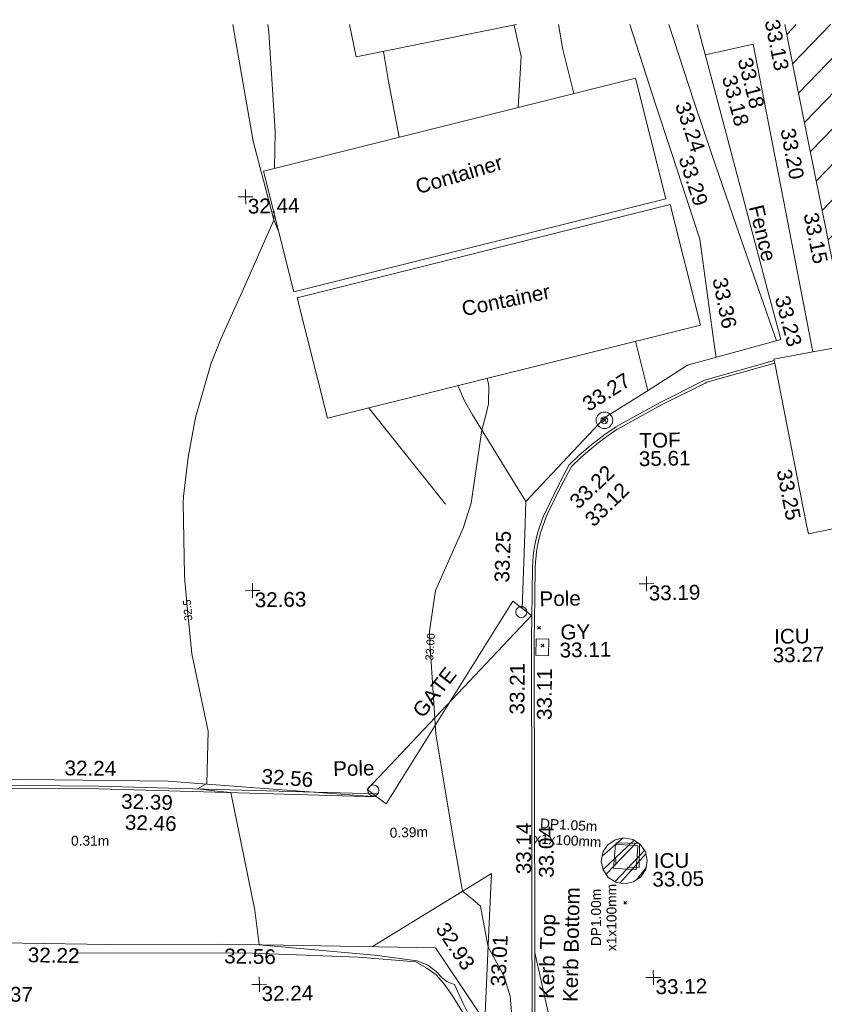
# Model space of a CAD drawing. Header units: millimetres. Extents: x -287732 to 520720, y -88450 to 287754.
# Tile 319 of 383: x 167488 to 187907, y 257139 to 282142. Entities that reach past the tile are written whole.
import ezdxf

# ---------------------------------------------------------------- set-up
doc = ezdxf.new("R2010")
doc.units = ezdxf.units.MM
for name, pattern in [('IMPORT-HIDDEN2 _3_', [4762.5, 3175, -1587.5]), ('IMPORT-UG_ELEC_LV_QLB2 _2_', [2700, 1500, -300.0000000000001, 0, -250, 150, -300.0000000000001, 0, -200]), ('IMPORT-UG_ELEC_STREET LIGHTING_QLB2 _2_', [2700, 1500, -300.0000000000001, 0, -250, 150, -300.0000000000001, 0, -200]), ('IMPORT-UG_UNIDENTIFIED_QLA _2_', [2350, 1500, -300.0000000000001, 0, -50, 150, -300.0000000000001, 0, -50])]:
    doc.linetypes.add(name, pattern=pattern)
for name, color, linetype, lineweight, true_color in [('00__TOPO__TOP_OF_FENCE_SYMBOL', 7, 'Continuous', 9, 0x666666), ('00_TOPO_FURN_POLE', 7, 'Continuous', 9, 0x666666), ('00_UAV_BUILDING_CANOPY', 7, 'Continuous', 9, 0xff7fff), ('00_UAV_BUILDING_HATCH', 7, 'Continuous', 9, 0x999999), ('00_UAV_BUILDING_OUTLINE', 5, 'Continuous', 9, 0x0000ff), ('00_UAV_CONCRETE', 9, 'Continuous', 9, 0x808080), ('00_UAV_FENCE', 7, 'Continuous', 9, 0x264c2f), ('00_UAV_FOOTPATH', 7, 'Continuous', 9, 0xa50000), ('00_UAV_FORM_LINES', 7, 'Continuous', 9, 0x666666), ('00_UAV_FURN_POLE', 7, 'Continuous', 9, 0x666666), ('00_UAV_GATE', 7, 'Continuous', 9, 0xa50000), ('00_UAV_KERB_BOTTOM', 1, 'Continuous', 9, 0xff0000), ('00_UAV_KERB_TOP', 7, 'Continuous', 9, 0xa500a5), ('00_UAV_LEVEL_SPOT', 7, 'Continuous', 9, 0x666666), ('00_UAV_SERV_GULLY', 7, 'Continuous', 9, 0x5252a5), ('00_UAV_SERV_IC', 5, 'Continuous', 9, 0x0000ff), ('00_UAV_TOP_OF_FENCE', 6, 'Continuous', 9, 0xff00ff), ('01_DTM_CONTOUR_MJR', 7, 'Continuous', 9, 0x7f3f00), ('01_DTM_CONTOUR_MJR_LABELS', 7, 'Continuous', 9, 0x7f3f00), ('01_DTM_CONTOUR_MNR', 7, 'Continuous', 9, 0xa5a552), ('01_DTM_CONTOUR_MNR_LABELS', 7, 'Continuous', 9, 0xa5a552), ('12333-PUM-2D-U-0001-C01 - Rev2_REVIT IMPORT_dwg', 7, 'Continuous', 9, 0x767676), ('PUM-CHAMBER EXTENTS', 6, 'IMPORT-HIDDEN2 _3_', 9, 0xff00ff), ('PUM-ELECTRIC-LV-QLB2', 1, 'IMPORT-UG_ELEC_LV_QLB2 _2_', 9, 0xff0000), ('PUM-UNIDENTIFIED UTILITIES-QLA', 7, 'IMPORT-UG_UNIDENTIFIED_QLA _2_', 9, 0x52a500)]:
    doc.layers.add(name, color=color, linetype=linetype, lineweight=lineweight, true_color=true_color)
for name, color, linetype, lineweight in [('00_UAV_CONTAINER', 7, 'Continuous', 9), ('00_UAV_ROAD_EDGE', 7, 'Continuous', 9), ('00_UAV_SURFACE', 7, 'Continuous', 9), ('GEN-TEXT', 7, 'Continuous', 9)]:
    doc.layers.add(name, color=color, linetype=linetype, lineweight=lineweight)
doc.styles.add('Arial_1', font='arial.ttf', dxfattribs={"height": 250})
doc.styles.add('Swis721 Lt BT_1', font='swissl.ttf', dxfattribs={"height": 200})
doc.styles.add('Swis721 Lt BT_2', font='swissl.ttf', dxfattribs={"height": 375})

# ---------------------------------------------------------------- blocks, each defined once
blk = doc.blocks.new('12333-PUM-2D-U-0001-C01 - Rev2_REVIT IMPORT_dwg_POLE_2-2077241-Site Location Plan Proposed')
at = {"layer": '00_TOPO_FURN_POLE', "color": 254, "true_color": 0xcccccc}
blk.add_circle((0, 0), 375.0000000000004, dxfattribs=at)
blk = doc.blocks.new('12333-PUM-2D-U-0001-C01 - Rev2_REVIT IMPORT_dwg__U66-2077596-Site Location Plan Proposed')
at = {"layer": '00_UAV_GATE', "color": 9, "true_color": 0xe1aaaa, "flags": 128}
blk.add_lwpolyline([(-234.3096918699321, 187.3471865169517), (234.3096918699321, -187.3471865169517), (-4008.378191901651, -4532.770813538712), (-3539.758808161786, -4907.465186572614)], close=True, dxfattribs=at)
blk = doc.blocks.new('12333-PUM-2D-U-0001-C01 - Rev2_REVIT IMPORT_dwg_MSL_Node_LineworkTOF-2077248-Site Location Plan Proposed')
at = {"layer": '00__TOPO__TOP_OF_FENCE_SYMBOL', "color": 254, "true_color": 0xcccccc, "flags": 128}
for points in [[(165.3591892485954, 165.3591892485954), (0, 0), (-165.3591892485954, 165.3591892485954)], [(165.3591892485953, -165.3591892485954), (0, 0), (-165.3591892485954, -165.3591892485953)]]:
    blk.add_lwpolyline(points, dxfattribs=at)
at = {"layer": '00__TOPO__TOP_OF_FENCE_SYMBOL', "color": 254, "true_color": 0xcccccc}
for radius in [562.5594001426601, 233.853208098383]:
    blk.add_circle((0, 0), radius, dxfattribs=at)
blk = doc.blocks.new('12333-PUM-2D-U-0001-C01 - Rev2_REVIT IMPORT_dwg_UAV-2077255-Site Location Plan Proposed')
at = {"layer": '00_UAV_LEVEL_SPOT', "color": 254, "true_color": 0xcccccc, "flags": 128}
for points in [[(0, -500.0000000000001), (0, 0), (-500.0000000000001, 0)], [(500.0000000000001, 0), (0, 0), (0, 500.0000000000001)]]:
    blk.add_lwpolyline(points, dxfattribs=at)
blk = doc.blocks.new('12333-PUM-2D-U-0001-C01 - Rev2_REVIT IMPORT_dwg_MGS62954_T2_Galway_ITM_3d_Rev1-2077680-Site Location Plan Proposed')
at = {"layer": '00_UAV_BUILDING_HATCH', "true_color": 0xcccccc}
h = blk.add_hatch(dxfattribs=at)
h.set_pattern_fill('FP_1', color=254, style=0, pattern_type=2)
h.set_pattern_definition([(45, (0, 0), (-441.9417382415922, 441.9417382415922), [])])
h.paths.add_polyline_path([(534098320.3660001, 725809196.0300002), (534109293.0208343, 725811204.3175414), (534105132.7023469, 725833934.9962046), (534093756.1323087, 725834133.5749733), (534098113.1930305, 725810327.9582919)])
at = {"layer": '00_UAV_BUILDING_OUTLINE', "color": 254, "true_color": 0xcccccc, "flags": 128}
blk.add_lwpolyline([(534105132.7023472, 725833934.9962046), (534105728.5088915, 725830679.6956438), (534106628.6715772, 725825761.4883443), (534107528.8342627, 725820843.2810451), (534108428.9969486, 725815925.0737461), (534109293.0208345, 725811204.3175414), (534109095.573858, 725811168.1794958), (534104177.4691403, 725810268.0355853), (534099259.3644226, 725809367.8916746), (534098320.3660002, 725809196.0300003), (534097592.0625103, 725813175.2524203), (534096691.8923303, 725818093.5006659), (534095791.7221505, 725823011.7489114), (534094891.5519704, 725827929.9971569), (534093991.3817905, 725832848.2454025), (534093756.1323088, 725834133.5749733)], dxfattribs=at)
at = {"layer": '00_UAV_CONCRETE', "color": 254, "true_color": 0xcccccc, "flags": 128}
blk.add_lwpolyline([(534093356.8175, 725825542.2340001), (534093330.8174999, 725825642.2340001), (534094325.6590919, 725825810.3014888), (534093654.8296131, 725829639.1117693), (534093449.8174999, 725830809.2340002), (534092944.8175, 725833652.2340001), (534092039.3445689, 725833465.8813102), (534091726.5187291, 725833401.4995549)], dxfattribs=at)
at = {"layer": '00_UAV_CONTAINER', "color": 254, "true_color": 0xcccccc, "flags": 128}
blk.add_lwpolyline([(534086949.0195906, 725834252.3935678), (534082864.8175001, 725833502.2340002), (534082713.4537286, 725834326.3256449)], dxfattribs=at)
for points in [[(534081178.8174999, 725827565.2340001), (534090658.8175, 725829765.2340001), (534089945.0361516, 725832840.9827197), (534080465.0361513, 725830640.9827197)], [(534091481.8175, 725826542.2340002), (534081975.8175, 725824344.234), (534081265.2127271, 725827417.4864885), (534090771.2127271, 725829615.4864885)]]:
    blk.add_lwpolyline(points, close=True, dxfattribs=at)
at = {"layer": '00_UAV_FENCE', "color": 254, "true_color": 0xcccccc, "flags": 128}
for points in [[(534091536.361591, 725834172.3212153), (534092006.8233836, 725832265.2555975), (534093204.3301128, 725827411.0380045), (534093517.256, 725826142.5605), (534091141.3925001, 725825527.9669999), (534090082.9713675, 725824884.4469517), (534089016.3925, 725824235.9670002), (534086976.3925003, 725822140.967), (534086933.1091987, 725821315.2313402), (534086834.3925001, 725819431.9670002)], [(534040236.5966402, 725811621.3257229), (534044811.3240002, 725812382.8490001), (534045165.275646, 725812441.7828897), (534049892.3240002, 725813228.8490003), (534050095.5373529, 725813263.728904), (534054984.3240001, 725814102.8490001), (534055022.6383213, 725814110.7843702), (534058499.3240001, 725814830.849), (534059928.9222767, 725815058.6848342), (534061994.3240002, 725815387.8490002), (534064902.0096612, 725815427.3198463), (534066414.3240001, 725815447.8490001), (534069899.4347883, 725815394.1241019), (534072382.3240002, 725815355.8490001), (534074893.3268316, 725815282.2835544), (534077775.3240002, 725815197.8490002), (534079872.7045814, 725815004.9772948), (534083060.3240001, 725814711.8490002)], [(534082886.7217533, 725810907.087553), (534085941.3240001, 725812708.8490001), (534085848.9626503, 725811270.76951), (534085700.5664679, 725808960.2196243)], [(534085699.0470001, 725790248.2360001), (534085740.8931373, 725791606.4160599), (534085743.0610672, 725791676.779525), (534085848.0470001, 725794436.2360002), (534085853.9828314, 725795192.7184618), (534085869.324, 725797147.8490001), (534085849.4254252, 725800192.3309445), (534085833.324, 725802655.849), (534085926.5001746, 725805190.5046549), (534086045.324, 725808422.8490001), (534085092.0223545, 725809908.7521424), (534084486.3240001, 725810852.849), (534080628.031326, 725810983.674155), (534078971.3240001, 725811039.8490001), (534076118.3240002, 725811080.849), (534075641.9864571, 725811097.3114545), (534073456.3240002, 725811172.849)]]:
    blk.add_lwpolyline(points, dxfattribs=at)
at = {"layer": '00_UAV_FOOTPATH', "color": 254, "true_color": 0xcccccc, "flags": 128}
for points in [[(534089822.2505611, 725834202.2411348), (534090450.2755001, 725832150.6930001), (534090809.2154613, 725830989.2174661), (534091510.2755001, 725828720.6930002), (534091818.5458449, 725826113.675174), (534091865.6499519, 725825715.3194816)], [(534093403.6445115, 725826113.1712347), (534092431.8175001, 725829065.2340002), (534091852.4005584, 725830866.0159605), (534091421.8175, 725832204.2340001), (534090817.2827937, 725834184.8727825)]]:
    blk.add_lwpolyline(points, dxfattribs=at)
at = {"layer": '00_UAV_FORM_LINES', "color": 254, "true_color": 0xcccccc}
blk.add_line((534090122.5081304, 725824908.4853033), (534089833.047672, 725826161.0015066), dxfattribs=at)
at = {"layer": '00_UAV_FORM_LINES', "color": 254, "true_color": 0xcccccc, "flags": 128}
for points in [[(534079755.8566384, 725834377.9506941), (534080212.8175002, 725831407.2340002), (534080708.8175, 725829403.234), (534080815.0878487, 725829132.5781333)], [(534088373.5633729, 725832476.2949442), (534088113.8175001, 725833600.2340002), (534088019.5102671, 725834233.7080835)], [(534083567.3671554, 725833631.2737328), (534083668.8174999, 725832920.234), (534083926.4064998, 725831444.2543195)], [(534085300.4919165, 725825112.9731508), (534085461.8175, 725824722.234), (534085661.8174999, 725824364.2340001), (534086976.3925, 725822140.9669999)], [(534083037.2629495, 725824589.6639495), (534083077.8175, 725824525.2340001), (534084937.8175, 725822107.2340001)], [(534075354.0470001, 725810881.2360002), (534079831.0470001, 725810796.2360002), (534082526.0470001, 725810647.2360002), (534083983.0470001, 725810501.2360002), (534084254.047, 725810340.2360002), (534084487.0470001, 725810166.2360001), (534084676.0470001, 725809952.2360002), (534084865.0470001, 725809674.2360001), (534085559.0470001, 725808516.2360002), (534085654.047, 725808224.2360001), (534085699.0470001, 725807912.2360002), (534085563.047, 725801028.2360001), (534085399.0470001, 725797069.2360001), (534085230.0470001, 725793998.2360002), (534085252.0470001, 725791758.2360002), (534085364.047, 725789994.2360002), (534085250.0470001, 725786979.2360002), (534085324.0470001, 725784288.2360002), (534085338.0470001, 725782243.2360001), (534085386.0469999, 725779444.2360002), (534085303.047, 725772293.2360001), (534085308.0470001, 725768355.2360002)]]:
    blk.add_lwpolyline(points, dxfattribs=at)
at = {"layer": '00_UAV_KERB_BOTTOM', "color": 254, "true_color": 0xcccccc, "flags": 128}
for points in [[(534093356.8175, 725825542.2340001), (534091617.8175, 725825088.2340001), (534091576.689175, 725825069.64484), (534090442.8175002, 725824527.2340001), (534090439.9169537, 725824525.77085), (534089329.8175, 725823936.2340001), (534089326.1916181, 725823933.930771), (534089059.6744314, 725823756.584895), (534088805.1478143, 725823571.3848472), (534088800.8175001, 725823568.234), (534088631.0335636, 725823435.35151), (534088386.004481, 725823229.3327749), (534088149.8175, 725823013.234), (534087918.8175001, 725822596.2340001), (534087898.9649374, 725822559.2912697), (534087512.8174999, 725821801.2340001), (534087485.3547468, 725821740.3939562), (534087427.2105936, 725821600.4738438), (534087374.9766889, 725821458.2416407), (534087328.7446688, 725821313.9468706), (534087288.5956396, 725821167.8426753), (534087254.6000369, 725821020.1853714), (534087226.8175, 725820871.234), (534087210.1073266, 725820758.9764568), (534087193.3021117, 725820608.3910486), (534087182.8175001, 725820457.2340001), (534087139.1417128, 725819081.1476513), (534087127.3925, 725818710.967), (534087055.6785406, 725814082.400611), (534087020.3925001, 725811804.967), (534086978.7754127, 725809083.3318887)], [(534083060.324, 725814711.8490001), (534078083.0718437, 725814938.5967692), (534076010.5120001, 725815033.0160002), (534073095.2009416, 725815106.9019696), (534071433.5120001, 725815149.016), (534068098.8865773, 725815243.1329516), (534066579.512, 725815286.016), (534064479.512, 725815314.0159999), (534063616.6234485, 725815257.9040569), (534063288.5120001, 725815227.0160002), (534063105.5081211, 725815204.4317069), (534062430.3113397, 725815121.106467), (534061591.5120001, 725814982.016), (534060068.5119999, 725814746.0159999), (534058165.3316913, 725814440.7223341), (534057643.512, 725814357.0159999), (534055958.512, 725814065.016), (534053960.512, 725813723.0159999), (534053238.7362542, 725813602.8329962), (534050765.5120001, 725813191.0159999), (534048310.5562697, 725812769.548912), (534046676.512, 725812489.0160002), (534043378.2614954, 725811961.8406023)]]:
    blk.add_lwpolyline(points, dxfattribs=at)
at = {"layer": '00_UAV_KERB_TOP', "color": 254, "true_color": 0xcccccc, "flags": 128}
for points in [[(534093339.1352836, 725825609.9638993), (534091594.3940393, 725825154.4650348), (534091547.1666936, 725825133.1192424), (534090411.9469737, 725824590.0635374), (534090407.7340301, 725824587.9383624), (534089294.5817323, 725823996.7802486), (534089288.0314018, 725823992.6193541), (534089019.6749985, 725823814.0496267), (534088785.1340066, 725823643.3916283), (534088758.6404053, 725823624.1142094), (534088586.9242379, 725823489.7194463), (534088339.8338218, 725823281.9675565), (534088094.127022, 725823057.1586437), (534087857.3684348, 725822629.7632722), (534087836.940223, 725822591.7493421), (534087449.6949366, 725821831.5368536), (534087421.119063, 725821768.2308403), (534087362.0069964, 725821625.9815078), (534087308.7621362, 725821480.9964867), (534087261.6353235, 725821333.9089792), (534087220.7092342, 725821184.9770261), (534087186.0556673, 725821034.4619046), (534087157.7691641, 725820882.808603), (534087140.6814142, 725820768.0145326), (534087123.5713579, 725820614.6975529), (534087112.8943984, 725820460.7674184), (534087072.0415584, 725819173.4091333), (534087057.4009004, 725818712.051434), (534086987.1000257, 725814174.688427), (534086950.4009005, 725811806.0514342), (534086910.1785321, 725809175.6268855)], [(534083063.5096731, 725814781.7764732), (534078086.2540181, 725815008.5244015), (534076012.9918483, 725815102.9756281), (534073098.3836907, 725815176.8437835), (534071435.386215, 725815218.9909774), (534068102.0692717, 725815313.0709983), (534066580.9661577, 725815356.0028334), (534064477.7046748, 725815384.0463195), (534063611.0707442, 725815327.6908218), (534063280.9432696, 725815296.6129786), (534063108.6254771, 725815275.3474427), (534062420.2946819, 725815190.4013498), (534061580.4265983, 725815051.1336626), (534060057.6088186, 725814815.1618992), (534058168.3823617, 725814512.1066034), (534057631.9917748, 725814426.0629176), (534055946.6306697, 725814134.0003401), (534053948.8581256, 725813792.0392741), (534053241.7716125, 725813674.3021771), (534050753.8410559, 725813260.0364317), (534048313.5724376, 725812841.0908289), (534046665.0653545, 725812558.0749396), (534043381.3100927, 725812033.2163868)]]:
    blk.add_lwpolyline(points, dxfattribs=at)
at = {"layer": '00_UAV_ROAD_EDGE', "color": 254, "true_color": 0xcccccc, "flags": 128}
blk.add_lwpolyline([(534106860.3925, 725808796.9670001), (534102933.3924999, 725808086.9669999), (534101940.9928157, 725807907.1501584), (534097690.3925, 725807136.9670001), (534097565.9372281, 725807804.8028785), (534097018.3925, 725810742.9670001), (534096658.9603114, 725812721.450695), (534096235.3925, 725815052.9669999), (534095764.2329654, 725817640.5003313), (534095083.8175, 725821377.2340001), (534094129.8174999, 725821199.2340001), (534094089.278039, 725821426.9996903), (534093356.8175, 725825542.2340001)], dxfattribs=at)
at = {"layer": '00_UAV_SERV_GULLY', "color": 254, "true_color": 0xcccccc, "flags": 128}
blk.add_lwpolyline([(534087158.3924999, 725818228.967), (534087180.3925001, 725818653.967), (534087500.4697999, 725818637.3982925), (534087478.4697998, 725818212.3982925)], close=True, dxfattribs=at)
at = {"layer": '00_UAV_SERV_IC', "color": 254, "true_color": 0xcccccc, "flags": 128}
blk.add_lwpolyline([(534089041.3925, 725812792.967), (534089096.3925, 725813397.967), (534089668.1783205, 725813345.9864708), (534089613.1783205, 725812740.9864707)], close=True, dxfattribs=at)
at = {"layer": '00_UAV_SURFACE', "color": 254, "true_color": 0xcccccc}
blk.add_line((534094325.6590919, 725825810.3014888), (534095250.9037696, 725825966.6113484), dxfattribs=at)
at = {"layer": '01_DTM_CONTOUR_MJR', "color": 254, "true_color": 0xcccccc, "flags": 128}
for points in [[(534080747.875051, 725830706.6204392), (534080775.4166914, 725831656.7569957), (534080663.8442299, 725834171.2932652), (534080641.1929002, 725834362.4970922)], [(534085575.1529949, 725808567.623698), (534085159.2353608, 725809422.5818), (534084953.645818, 725809907.6479312), (534084769.8603016, 725809980.9601166), (534084653.5714356, 725810075.1879369), (534084490, 725810252.5225224), (534084282.7336102, 725810409.5589213), (534084015.7, 725810524.5000001), (534082933.0686184, 725810691.1294509), (534080010, 725811000.0000001), (534079915.0733784, 725811888.0242784), (534079360, 725814880), (534079017.05932, 725814923.3666909), (534078520.0000001, 725814990), (534078759.2609649, 725815122.1042415), (534078810.2525284, 725816451.8540155), (534078430.0000002, 725818420.0000001), (534078345.6010199, 725819531.087753), (534078288.8039867, 725820278.8039868), (534078282.7251644, 725820420.0000001), (534078278.0769231, 725822268.0769231), (534078287.8595319, 725822420.0000001), (534078430.0000002, 725823420.0000001), (534078629.3297159, 725824420.0000001), (534079052.9082608, 725825797.0917392), (534079318.8351362, 725826425.1676462), (534079868.887342, 725827591.803216), (534080710.0000001, 725829400.0000001), (534080714.7777444, 725829564.8234923)]]:
    blk.add_lwpolyline(points, dxfattribs=at)
at = {"layer": '01_DTM_CONTOUR_MNR', "color": 254, "true_color": 0xcccccc, "flags": 128}
for points in [[(534086957.7723761, 725832147.7358519), (534087055.9379541, 725833438.5670742), (534086887.0821135, 725834241.0172964)], [(534087571.3575485, 725807906.3661203), (534087000, 725810690.0000002), (534086934.076412, 725807360)], [(534086470.3065779, 725807883.222925), (534086359.7423409, 725809586.6961511), (534086208.8485665, 725810120.1747313), (534085820.0000001, 725810840.0000001), (534085649.8071553, 725811885.5268711), (534085441.7818336, 725812070.9063519), (534085200.0000001, 725812280), (534085026.2571757, 725813344.543628), (534085016.7847034, 725813373.5609946), (534084589.3301784, 725816282.5669003), (534084482.0647603, 725818493.4313487), (534084479.3995644, 725818548.3641196), (534084469.7827882, 725818888.2228675), (534084643.4914846, 725819921.9644159), (534085375.3756721, 725821492.6419045), (534085588.0525038, 725822119.530184), (534085890.0000001, 725823970.0000002), (534086000.2008457, 725824347.8499699), (534086074.6985897, 725824637.1192913), (534086085.9913811, 725825100.2328935), (534086051.9127193, 725825286.7184619)]]:
    blk.add_lwpolyline(points, dxfattribs=at)
at = {"xscale": 0.375, "yscale": 0.375, "zscale": 0.375}
for name, p in [('12333-PUM-2D-U-0001-C01 - Rev2_REVIT IMPORT_dwg_UAV-2077255-Site Location Plan Proposed', (534080000.0000001, 725830000)), ('12333-PUM-2D-U-0001-C01 - Rev2_REVIT IMPORT_dwg_MSL_Node_LineworkTOF-2077248-Site Location Plan Proposed', (534089004.3924999, 725824167.967)), ('12333-PUM-2D-U-0001-C01 - Rev2_REVIT IMPORT_dwg_UAV-2077255-Site Location Plan Proposed', (534080000.0000001, 725820000.0000001)), ('12333-PUM-2D-U-0001-C01 - Rev2_REVIT IMPORT_dwg_UAV-2077255-Site Location Plan Proposed', (534090000.0000001, 725820000.0000001)), ('12333-PUM-2D-U-0001-C01 - Rev2_REVIT IMPORT_dwg_POLE_2-2077241-Site Location Plan Proposed', (534086811.3660001, 725819340.0300001)), ('12333-PUM-2D-U-0001-C01 - Rev2_REVIT IMPORT_dwg_POLE_2-2077241-Site Location Plan Proposed', (534082977.3925, 725814871.967)), ('12333-PUM-2D-U-0001-C01 - Rev2_REVIT IMPORT_dwg_UAV-2077255-Site Location Plan Proposed', (534080000.0000001, 725810000)), ('12333-PUM-2D-U-0001-C01 - Rev2_REVIT IMPORT_dwg_UAV-2077255-Site Location Plan Proposed', (534090000.0000001, 725810000))]:
    blk.add_blockref(name, p, dxfattribs=at)
blk.add_blockref('12333-PUM-2D-U-0001-C01 - Rev2_REVIT IMPORT_dwg__U66-2077596-Site Location Plan Proposed', (534086834.3925, 725819431.9670001))
at = {"layer": '00_UAV_BUILDING_CANOPY', "color": 251, "true_color": 0x666666, "insert": (534072944.5389771, 725810066.8795233), "char_height": 375, "width": 1495.902363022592, "attachment_point": 1, "rotation": 358.39820237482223, "line_spacing_factor": 1.005061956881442, "style": 'Swis721 Lt BT_2'}
blk.add_mtext('35.37', dxfattribs=at)
at = {"layer": '00_UAV_BUILDING_OUTLINE', "color": 251, "true_color": 0x666666, "char_height": 375, "width": 1495.902363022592, "attachment_point": 1, "line_spacing_factor": 1.005061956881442, "style": 'Swis721 Lt BT_2'}
for s, insert, rotation in [('33.13', (534093615.4042755, 725834297.6195186), 280.37185301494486), ('33.15', (534094515.5744555, 725829379.3712727), 280.371853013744)]:
    blk.add_mtext(s, dxfattribs=dict(at, insert=insert, rotation=rotation))
at = {"layer": '00_UAV_CONCRETE', "color": 251, "true_color": 0x666666, "char_height": 375, "width": 1495.902363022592, "attachment_point": 1, "line_spacing_factor": 1.005061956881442, "style": 'Swis721 Lt BT_2'}
for s, insert, rotation in [('33.18', (534092905.9947486, 725833349.1803946), 283.56736535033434), ('33.20', (534093969.978556, 725831530.6291984), 279.51006792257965)]:
    blk.add_mtext(s, dxfattribs=dict(at, insert=insert, rotation=rotation))
at = {"layer": '00_UAV_CONTAINER', "color": 251, "true_color": 0x666666, "char_height": 375, "width": 2621.390807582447, "attachment_point": 1, "line_spacing_factor": 1.005061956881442, "style": 'Swis721 Lt BT_2'}
for insert, rotation in [((534084280.6933707, 725830350.4935249), 15.500903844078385), ((534085406.2064266, 725827240.2699023), 10.600329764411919)]:
    blk.add_mtext('Container', dxfattribs=dict(at, insert=insert, rotation=rotation))
at = {"layer": '00_UAV_FENCE', "color": 251, "true_color": 0x666666, "char_height": 375, "attachment_point": 1, "line_spacing_factor": 1.005061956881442, "style": 'Swis721 Lt BT_2'}
for s, insert, width, rotation in [('33.18', (534092501.6806493, 725832908.4808863), 1495.902363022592, 283.85783191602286), ('Fence', (534093129.3788881, 725829602.4525164), 1681.10932225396, 282.66594152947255), ('33.23', (534093745.0234716, 725827286.9289547), 1495.902363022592, 283.8578319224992), ('33.27', (534088410.1334792, 725824705.6439112), 1495.902363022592, 31.299601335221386), ('33.25', (534086142.0574383, 725820107.3263822), 1495.902363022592, 86.99942363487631), ('32.24', (534075157.7222462, 725815769.9795964), 1495.902363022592, 358.3218719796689), ('32.56', (534080167.0033642, 725815475.2331728), 1495.902363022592, 354.74595011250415), ('32.93', (534084796.7314463, 725811534.8880701), 1495.902363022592, 302.68276089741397), ('33.01', (534085867.08999, 725809854.0164766), 1495.902363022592, 86.32519808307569), ('32.22', (534074144.7177432, 725811040.0981392), 1495.902363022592, 358.0206181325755), ('32.56', (534079126.966446, 725810925.1048828), 1495.902363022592, 358.0579859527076)]:
    blk.add_mtext(s, dxfattribs=dict(at, insert=insert, width=width, rotation=rotation))
at = {"layer": '00_UAV_FOOTPATH', "color": 251, "true_color": 0x666666, "char_height": 375, "width": 1495.902363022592, "attachment_point": 1, "line_spacing_factor": 1.005061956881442, "style": 'Swis721 Lt BT_2'}
for s, insert, rotation in [('33.24', (534091289.8448004, 725832258.871302), 287.83602175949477), ('33.29', (534091356.1812225, 725830896.5847485), 287.1731312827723), ('33.36', (534092176.4956895, 725827774.3631536), 280.3237523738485)]:
    blk.add_mtext(s, dxfattribs=dict(at, insert=insert, rotation=rotation))
at = {"layer": '00_UAV_FURN_POLE', "char_height": 375, "width": 1191.972994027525, "attachment_point": 1, "line_spacing_factor": 1.005061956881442, "style": 'Swis721 Lt BT_2'}
for insert in [(534087278.3018517, 725819851.2078329), (534081967.4216615, 725815631.0603691)]:
    blk.add_mtext('Pole', dxfattribs=dict(at, insert=insert))
at = {"layer": '00_UAV_GATE', "color": 251, "true_color": 0x666666, "insert": (534083978.0403768, 725816900.5358677), "char_height": 375, "width": 1567.13580888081, "attachment_point": 1, "rotation": 51.18023724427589, "line_spacing_factor": 1.005061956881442, "style": 'Swis721 Lt BT_2'}
blk.add_mtext('GATE', dxfattribs=at)
at = {"layer": '00_UAV_KERB_BOTTOM', "color": 251, "true_color": 0x666666, "char_height": 375, "attachment_point": 1, "line_spacing_factor": 1.005061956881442, "style": 'Swis721 Lt BT_2'}
for s, insert, width, rotation in [('33.12', (534088425.9082752, 725821718.5394367), 1495.902363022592, 43.2421149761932), ('33.11', (534087159.7721995, 725816590.9080738), 1495.902363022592, 88.76778557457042), ('32.39', (534076584.5022955, 725814897.8592576), 1495.902363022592, 357.39159014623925), ('33.04', (534087141.3498374, 725812582.6754984), 1495.902363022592, 89.11234319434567), ('Kerb Bottom', (534087691.4261376, 725809423.1877184), 3414.456504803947, 87.91607306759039)]:
    blk.add_mtext(s, dxfattribs=dict(at, insert=insert, width=width, rotation=rotation))
at = {"layer": '00_UAV_KERB_TOP', "color": 251, "true_color": 0x666666, "char_height": 375, "attachment_point": 1, "line_spacing_factor": 1.005061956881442, "style": 'Swis721 Lt BT_2'}
for s, insert, width, rotation in [('33.22', (534088046.6652483, 725822183.2753344), 1495.902363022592, 42.21253946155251), ('33.21', (534086469.5904436, 725816740.9323714), 1495.902363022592, 88.68306050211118), ('32.46', (534076671.0164183, 725814363.4246806), 1495.902363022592, 357.39159013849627), ('33.14', (534086567.4288375, 725812682.7929765), 1495.902363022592, 89.11234319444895), ('Kerb Top', (534087091.4048511, 725809511.8922669), 2493.170605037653, 87.91607306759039)]:
    blk.add_mtext(s, dxfattribs=dict(at, insert=insert, width=width, rotation=rotation))
at = {"layer": '00_UAV_LEVEL_SPOT', "char_height": 375, "width": 1495.902363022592, "attachment_point": 1, "line_spacing_factor": 1.005061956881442, "style": 'Swis721 Lt BT_2'}
for s, insert in [('32.44', (534080051.8765643, 725829949.1441548)), ('32.63', (534080051.8765643, 725819949.1441548)), ('33.19', (534090051.8765643, 725819949.1441548)), ('32.24', (534080051.8765643, 725809949.1441547)), ('33.12', (534090051.8765643, 725809949.1441547))]:
    blk.add_mtext(s, dxfattribs=dict(at, insert=insert))
at = {"layer": '00_UAV_ROAD_EDGE', "color": 251, "true_color": 0x666666, "insert": (534093720.3779265, 725822878.1913133), "char_height": 375, "width": 1495.902363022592, "attachment_point": 1, "rotation": 280.0922493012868, "line_spacing_factor": 1.005061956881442, "style": 'Swis721 Lt BT_2'}
blk.add_mtext('33.25', dxfattribs=at)
at = {"layer": '00_UAV_SERV_GULLY', "color": 251, "true_color": 0x666666, "char_height": 375, "attachment_point": 1, "line_spacing_factor": 1.005061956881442, "style": 'Swis721 Lt BT_2'}
for s, insert, width in [('GY', (534087795.9569952, 725818996.7317421), 821.5590755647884), ('33.11', (534087765.9758975, 725818539.89554), 1495.902363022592)]:
    blk.add_mtext(s, dxfattribs=dict(at, insert=insert, width=width))
at = {"layer": '00_UAV_SERV_IC', "color": 251, "true_color": 0x666666, "char_height": 375, "attachment_point": 1, "line_spacing_factor": 1.005061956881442, "style": 'Swis721 Lt BT_2'}
for s, insert, width in [('ICU', (534093215.2752162, 725818791.8984575), 1021.012723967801), ('33.27', (534093170.4470656, 725818321.5194566), 1495.902363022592), ('ICU', (534090062.4601159, 725813149.7183577), 1021.012723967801), ('33.05', (534090017.6319653, 725812679.3393569), 1495.902363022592)]:
    blk.add_mtext(s, dxfattribs=dict(at, insert=insert, width=width))
at = {"layer": '00_UAV_TOP_OF_FENCE', "color": 251, "true_color": 0x666666, "char_height": 375, "attachment_point": 1, "line_spacing_factor": 1.005061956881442, "style": 'Swis721 Lt BT_2'}
for s, insert, width in [('TOF', (534089884.0119783, 725823826.038523), 1163.479615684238), ('35.61', (534089861.5883365, 725823362.661818), 1495.902363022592)]:
    blk.add_mtext(s, dxfattribs=dict(at, insert=insert, width=width))
at = {"layer": '01_DTM_CONTOUR_MJR_LABELS', "color": 251, "true_color": 0x666666, "insert": (534078246.3059124, 725819524.8029532), "char_height": 200, "width": 620.5117196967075, "attachment_point": 2, "rotation": 93.62165671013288, "line_spacing_factor": 1.005061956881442, "style": 'Swis721 Lt BT_1'}
blk.add_mtext('32.5', dxfattribs=at)
at = {"layer": '01_DTM_CONTOUR_MNR_LABELS', "color": 251, "true_color": 0x666666, "insert": (534084382.9603797, 725818502.2256004), "char_height": 200, "width": 797.8007824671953, "attachment_point": 2, "rotation": 84.92901161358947, "line_spacing_factor": 1.005061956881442, "style": 'Swis721 Lt BT_1'}
blk.add_mtext('33.00', dxfattribs=at)
blk = doc.blocks.new('12333-PUM-2D-U-0001-C01 - Rev2_REVIT IMPORT_dwg-1620468-Site Location Plan Proposed')
at = {"layer": 'PUM-CHAMBER EXTENTS', "true_color": 0xffaaff}
h = blk.add_hatch(dxfattribs=at)
h.set_pattern_fill('FP_3', color=211, style=0, pattern_type=2)
h.set_pattern_definition([(45, (-533641079.65, -725615854.3560001), (-265.1650429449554, 265.1650429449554), []), (45, (-533640902.873, -725615854.3560001), (-265.1650429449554, 265.1650429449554), [])])
h.paths.add_polyline_path([(448233.8860238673, 196535.7817545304), (448457.798198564, 196580.3206552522), (448647.6217743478, 196707.1567135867), (448774.4578326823, 196896.9802893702), (448818.996733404, 197120.8924640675), (448773.2460067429, 197346.618264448), (448647.6217743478, 197534.6282145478), (448457.7981985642, 197661.4642728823), (448233.8860238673, 197706.0031736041), (448009.9738491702, 197661.4642728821), (447820.1502733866, 197534.6282145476), (447693.3142150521, 197344.8046387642), (447648.7753143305, 197120.8924640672), (447698.6495067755, 196888.995461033), (447820.1502733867, 196707.1567135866), (448009.9738491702, 196580.3206552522), (448213.5304082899, 196539.8307382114)])
at = {"layer": 'GEN-TEXT', "color": 253, "true_color": 0xaaaaaa}
for p, q in [((446137.9948138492, 203039.2884822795), (446208.7054919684, 203109.9991603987)), ((446208.7054919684, 203039.2884822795), (446137.9948138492, 203109.9991603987)), ((446221.9948138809, 202585.2884822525), (446292.7054920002, 202655.9991603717)), ((446292.7054920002, 202585.2884822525), (446221.9948138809, 202655.9991603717)), ((448204.994813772, 196017.2884822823), (448275.7054918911, 196087.9991604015)), ((448275.7054918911, 196017.2884822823), (448204.994813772, 196087.9991604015))]:
    blk.add_line(p, q, dxfattribs=at)
at = {"layer": 'PUM-CHAMBER EXTENTS', "color": 211, "linetype": 'Continuous', "true_color": 0xffaaff, "flags": 128}
blk.add_lwpolyline([(448818.9967334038, 197120.8924640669), (448774.457832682, 197344.8046387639), (448735.3663324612, 197403.3092032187), (448647.6217743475, 197534.6282145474), (448457.798198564, 197661.4642728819), (448233.886023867, 197706.0031736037), (448009.9738491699, 197661.4642728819), (447820.1502733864, 197534.6282145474), (447706.9622171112, 197365.2303172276), (447693.3142150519, 197344.8046387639), (447648.7753143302, 197120.8924640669), (447693.3142150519, 196896.9802893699), (447820.1502733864, 196707.1567135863), (448009.9738491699, 196580.3206552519), (448050.6597721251, 196572.2277220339), (448233.886023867, 196535.78175453), (448457.798198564, 196580.3206552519), (448647.6217743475, 196707.1567135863), (448774.457832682, 196896.9802893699)], close=True, dxfattribs=at)
at = {"layer": 'PUM-UNIDENTIFIED UTILITIES-QLA', "color": 9, "true_color": 0xc5e1aa, "flags": 128}
blk.add_lwpolyline([(448033.3501528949, 197584.6438213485), (448624.3501529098, 197553.6438213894), (448611.3501528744, 196941.6438213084), (448020.3501529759, 196972.6438212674)], close=True, dxfattribs=at)
blk.add_blockref('12333-PUM-2D-U-0001-C01 - Rev2_REVIT IMPORT_dwg_MGS62954_T2_Galway_ITM_3d_Rev1-2077680-Site Location Plan Proposed', (-533641079.6498471, -725615854.3561786))
at = {"layer": 'PUM-ELECTRIC-LV-QLB2', "char_height": 250, "attachment_point": 2, "line_spacing_factor": 0.9417779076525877, "style": 'Arial_1'}
for s, insert, width, rotation in [('0.39m', (442778.323242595, 198065.4697389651), 1160.025439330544, 0.561843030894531), ('DP1.05m\\Px1x100mm', (446849.109001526, 198181.8476461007), 2038.461589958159, 355.6998452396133), ('0.31m', (434692.8113808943, 197992.7372311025), 1160.025439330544, 358.6674281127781), ('DP1.00m\\Px1x100mm', (447367.813741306, 195696.0607977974), 2038.461589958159, 88.96954644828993)]:
    blk.add_mtext(s, dxfattribs=dict(at, insert=insert, width=width, rotation=rotation))

msp = doc.modelspace()

# ---------------------------------------------------------------- block references
at = {"layer": '12333-PUM-2D-U-0001-C01 - Rev2_REVIT IMPORT_dwg', "color": 254, "linetype": 'IMPORT-UG_ELEC_STREET LIGHTING_QLB2 _2_', "true_color": 0xffd4d4, "rotation": 0.9999999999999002}
msp.add_blockref('12333-PUM-2D-U-0001-C01 - Rev2_REVIT IMPORT_dwg-1620468-Site Location Plan Proposed', (-261895.0770586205, 55869.5817132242), dxfattribs=at)

doc.saveas('drawing.dxf')
